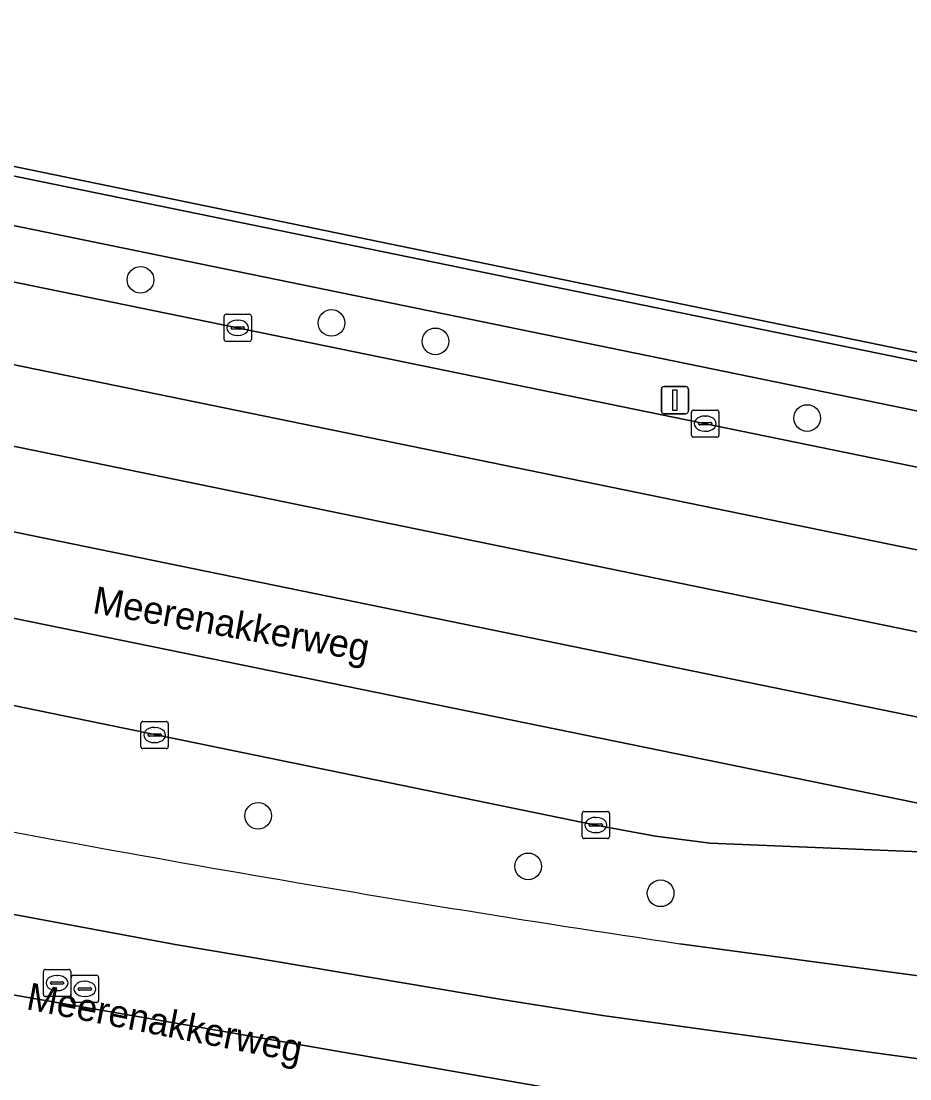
# Model space of a CAD drawing. Extents: x 157692 to 159674, y 381452 to 383291.
# Drawn here: x 157967.01 to 157999.62, y 382211.38 to 382250.19 of the extents above; entities that cross this region are included whole.
import ezdxf

# ---------------------------------------------------------------- set-up
doc = ezdxf.new("R2010")
doc.units = 0
for name, color, linetype in [('IMGEO_Berm_groen', 7, 'Continuous'), ('IMGEO_Boom', 7, 'Continuous'), ('IMGEO_Erf', 7, 'Continuous'), ('IMGEO_Grasland_overig', 7, 'Continuous'), ('IMGEO_Hek', 7, 'Continuous'), ('IMGEO_Kolk', 7, 'Continuous'), ('IMGEO_Lichtmast', 7, 'Continuous'), ('IMGEO_Openbare_ruimte_label', 7, 'Continuous'), ('IMGEO_Rijbaan_regionaal_gesloten', 7, 'Continuous'), ('IMGEO_Rioolput', 7, 'Continuous'), ('IMGEO_Voetpad_open', 7, 'Continuous')]:
    doc.layers.add(name, color=color, linetype=linetype)

msp = doc.modelspace()

# ---------------------------------------------------------------- linework, layer by layer
at = {"layer": 'IMGEO_Berm_groen'}
for points in [[(158101.447, 382208.648), (158076.404, 382220.194), (157938.825, 382248.42), (157937.518, 382249.285)], [(157946.89, 382244.694), (158071.725, 382219.098)], [(158008.786, 382219.466), (158005.318, 382219.673), (158000.291, 382219.697), (157992.3, 382220.036), (157990.292, 382220.285), (157988.102, 382220.697), (157928.091, 382233.019)], [(157991.181, 382216.341), (158004.32, 382214.58)]]:
    msp.add_lwpolyline(points, dxfattribs=at)
msp.add_arc((158092.755, 382896.846), 688.044, 258.695808, 261.510563, dxfattribs=at)
at = {"layer": 'IMGEO_Boom'}
for centre in [(157971.394, 382240.702), (157978.404, 382239.12), (157982.216, 382238.444), (157995.856, 382235.631), (157975.709, 382221.036), (157985.619, 382219.18), (157990.48, 382218.192)]:
    msp.add_circle(centre, 0.489, dxfattribs=at)
at = {"layer": 'IMGEO_Erf'}
msp.add_lwpolyline([(157882.039, 382363.733), (157890.307, 382303.273), (157892.247, 382289.085), (157893.236, 382282.293), (157893.686, 382278.441), (157908.345, 382268.167), (157916.848, 382263.754), (157928.758, 382257.878), (157939.464, 382250.486), (158076.245, 382222.292), (158077.524, 382222.097), (158103.667, 382210.061), (158178.416, 382194.724), (158193.124, 382191.688), (158194.232, 382193.79), (158194.663, 382195.854), (158197.124, 382207.667), (158199.843, 382221.499), (158201.26, 382228.474), (158202.309, 382233.555), (158203.968, 382241.693), (158205.656, 382250), (158208.128, 382262.144)], dxfattribs=at)
at = {"layer": 'IMGEO_Grasland_overig'}
msp.add_lwpolyline([(157929.539, 382256.764), (157933.182, 382254.34), (157939.571, 382250.089), (158076.975, 382221.903), (158102.013, 382210.4), (158103.667, 382210.061), (158077.524, 382222.097), (158076.245, 382222.292), (157939.464, 382250.486)], dxfattribs=at)
at = {"layer": 'IMGEO_Hek'}
msp.add_lwpolyline([(158076.245, 382222.292), (157939.464, 382250.486), (157928.758, 382257.878), (157916.848, 382263.754)], dxfattribs=at)
at = {"layer": 'IMGEO_Kolk'}
for p, q in [((157974.46, 382238.514), (157974.46, 382239.366)), ((157974.535, 382239.44), (157975.387, 382239.44)), ((157974.948, 382239.22), (157974.973, 382239.22)), ((157975.461, 382239.366), (157975.461, 382238.514)), ((157974.719, 382238.934), (157974.719, 382238.946)), ((157975.157, 382238.897), (157974.759, 382238.897)), ((157974.762, 382238.983), (157975.16, 382238.983)), ((157975.203, 382238.946), (157975.203, 382238.934)), ((157975.387, 382238.44), (157974.535, 382238.44)), ((157974.971, 382238.66), (157974.946, 382238.66)), ((157991.614, 382234.999), (157991.614, 382235.851)), ((157991.689, 382235.925), (157992.541, 382235.925)), ((157992.102, 382235.705), (157992.127, 382235.705)), ((157992.615, 382235.851), (157992.615, 382234.999)), ((157991.873, 382235.419), (157991.873, 382235.431)), ((157992.311, 382235.382), (157991.913, 382235.382)), ((157991.916, 382235.468), (157992.314, 382235.468)), ((157992.357, 382235.431), (157992.357, 382235.419)), ((157992.541, 382234.925), (157991.689, 382234.925)), ((157992.125, 382235.145), (157992.1, 382235.145)), ((157971.41, 382223.573), (157971.41, 382224.425)), ((157971.485, 382224.499), (157972.337, 382224.499)), ((157972.411, 382224.425), (157972.411, 382223.573)), ((157971.712, 382224.042), (157972.11, 382224.042)), ((157971.898, 382224.279), (157971.923, 382224.279)), ((157971.669, 382223.993), (157971.669, 382224.005)), ((157972.107, 382223.956), (157971.709, 382223.956)), ((157971.921, 382223.719), (157971.896, 382223.719)), ((157972.153, 382224.005), (157972.153, 382223.993)), ((157972.337, 382223.499), (157971.485, 382223.499)), ((157987.601, 382220.271), (157987.601, 382221.123)), ((157987.676, 382221.197), (157988.528, 382221.197)), ((157988.089, 382220.977), (157988.114, 382220.977)), ((157988.602, 382221.123), (157988.602, 382220.271)), ((157987.86, 382220.691), (157987.86, 382220.703)), ((157988.298, 382220.654), (157987.9, 382220.654)), ((157987.903, 382220.74), (157988.301, 382220.74)), ((157988.344, 382220.703), (157988.344, 382220.691)), ((157988.528, 382220.197), (157987.676, 382220.197)), ((157988.112, 382220.417), (157988.087, 382220.417))]:
    msp.add_line(p, q, dxfattribs=at)
for points in [[(157974.46, 382238.514), (157974.46, 382239.366)], [(157974.535, 382239.44), (157975.387, 382239.44)], [(157975.461, 382239.366), (157975.461, 382238.514)], [(157975.387, 382238.44), (157974.535, 382238.44)], [(157991.614, 382234.999), (157991.614, 382235.851)], [(157991.689, 382235.925), (157992.541, 382235.925)], [(157992.615, 382235.851), (157992.615, 382234.999)], [(157992.541, 382234.925), (157991.689, 382234.925)], [(157971.41, 382223.573), (157971.41, 382224.425)], [(157971.485, 382224.499), (157972.337, 382224.499)], [(157972.411, 382224.425), (157972.411, 382223.573)], [(157972.337, 382223.499), (157971.485, 382223.499)], [(157987.601, 382220.271), (157987.601, 382221.123)], [(157987.676, 382221.197), (157988.528, 382221.197)], [(157988.602, 382221.123), (157988.602, 382220.271)], [(157988.528, 382220.197), (157987.676, 382220.197)]]:
    msp.add_lwpolyline(points, dxfattribs=at)
for centre, radius, start, end in [((157974.537, 382239.364), 0.0765, 91.552, 178.448), ((157974.537, 382239.364), 0.0765, 91.552, 178.448), ((157975.385, 382239.364), 0.0765, 1.552, 88.448), ((157975.385, 382239.364), 0.0765, 1.552, 88.448), ((157974.759, 382238.943), 0.0403, 85.8775, 175.7526), ((157974.756, 382238.933), 0.0366, 178.938, 274.7102), ((157975.16, 382238.94), 0.043, 264.8664, 352.4533), ((157975.164, 382238.945), 0.0386, 1.7309, 96.639), ((157974.537, 382238.516), 0.0765, 181.552, 268.448), ((157974.537, 382238.516), 0.0765, 181.552, 268.448), ((157975.385, 382238.516), 0.0765, 271.552, 358.448), ((157975.385, 382238.516), 0.0765, 271.552, 358.448), ((157991.691, 382235.849), 0.0765, 91.552, 178.448), ((157991.691, 382235.849), 0.0765, 91.552, 178.448), ((157992.539, 382235.849), 0.0765, 1.552, 88.448), ((157992.539, 382235.849), 0.0765, 1.552, 88.448), ((157991.913, 382235.428), 0.0403, 85.8775, 175.7526), ((157991.91, 382235.418), 0.0366, 178.938, 274.7102), ((157992.314, 382235.425), 0.043, 264.8664, 352.4533), ((157992.318, 382235.43), 0.0386, 1.7309, 96.639), ((157991.691, 382235.001), 0.0765, 181.552, 268.448), ((157991.691, 382235.001), 0.0765, 181.552, 268.448), ((157992.539, 382235.001), 0.0765, 271.552, 358.448), ((157992.539, 382235.001), 0.0765, 271.552, 358.448), ((157971.487, 382224.423), 0.0765, 91.552, 178.448), ((157971.487, 382224.423), 0.0765, 91.552, 178.448), ((157972.335, 382224.423), 0.0765, 1.552, 88.448), ((157972.335, 382224.423), 0.0765, 1.552, 88.448), ((157971.709, 382224.002), 0.0403, 85.8775, 175.7526), ((157972.114, 382224.004), 0.0386, 1.7309, 96.639), ((157971.706, 382223.992), 0.0366, 178.938, 274.7102), ((157972.11, 382223.999), 0.043, 264.8664, 352.4533), ((157971.487, 382223.575), 0.0765, 181.552, 268.448), ((157971.487, 382223.575), 0.0765, 181.552, 268.448), ((157972.335, 382223.575), 0.0765, 271.552, 358.448), ((157972.335, 382223.575), 0.0765, 271.552, 358.448), ((157987.678, 382221.121), 0.0765, 91.552, 178.448), ((157987.678, 382221.121), 0.0765, 91.552, 178.448), ((157988.526, 382221.121), 0.0765, 1.552, 88.448), ((157988.526, 382221.121), 0.0765, 1.552, 88.448), ((157987.9, 382220.7), 0.0403, 85.8775, 175.7526), ((157987.897, 382220.69), 0.0366, 178.938, 274.7102), ((157988.301, 382220.697), 0.043, 264.8664, 352.4533), ((157988.305, 382220.702), 0.0386, 1.7309, 96.639), ((157987.678, 382220.273), 0.0765, 181.552, 268.448), ((157987.678, 382220.273), 0.0765, 181.552, 268.448), ((157988.526, 382220.273), 0.0765, 271.552, 358.448), ((157988.526, 382220.273), 0.0765, 271.552, 358.448)]:
    msp.add_arc(centre, radius, start, end, dxfattribs=at)
for centre, major_axis, ratio, start_param, end_param in [((157974.947, 382238.94), (-0.387, 0.002), 0.722429, 4.712389, 7.853982), ((157974.972, 382238.94), (-0.39, 0.002), 0.717154, 1.570796, 4.712389), ((157992.101, 382235.425), (-0.387, 0.002), 0.722429, 4.712389, 7.853982), ((157992.126, 382235.425), (-0.39, 0.002), 0.717154, 1.570796, 4.712389), ((157971.897, 382223.999), (-0.387, 0.002), 0.722429, 4.712389, 7.853982), ((157971.922, 382223.999), (-0.39, 0.002), 0.717154, 1.570796, 4.712389), ((157988.088, 382220.697), (-0.387, 0.002), 0.722429, 4.712389, 7.853982), ((157988.113, 382220.697), (-0.39, 0.002), 0.717154, 1.570796, 4.712389)]:
    msp.add_ellipse(centre, major_axis=major_axis, ratio=ratio, start_param=start_param, end_param=end_param, dxfattribs=at)
at = {"layer": 'IMGEO_Lichtmast'}
for p, q in [((157990.507, 382235.887), (157990.507, 382236.687)), ((157990.507, 382236.687), (157990.507, 382235.887)), ((157990.607, 382236.787), (157991.397, 382236.787)), ((157991.397, 382236.787), (157990.607, 382236.787)), ((157991.497, 382236.687), (157991.497, 382235.887)), ((157991.497, 382235.887), (157991.497, 382236.687)), ((157991.397, 382235.787), (157990.607, 382235.787)), ((157990.607, 382235.787), (157991.397, 382235.787))]:
    msp.add_line(p, q, dxfattribs=at)
msp.add_lwpolyline([(157990.927, 382236.662), (157991.077, 382236.662), (157991.077, 382235.912), (157990.927, 382235.912), (157990.927, 382236.662)], dxfattribs=at)
for centre, start, end in [((157990.607, 382236.687), 90, 180), ((157990.607, 382236.687), 90, 180), ((157991.397, 382236.687), 0, 90), ((157991.397, 382236.687), 360, 90), ((157990.607, 382235.887), 180, 270), ((157990.607, 382235.887), 180, 270), ((157991.397, 382235.887), 270, 0), ((157991.397, 382235.887), 270, 0)]:
    msp.add_arc(centre, 0.1, start, end, dxfattribs=at)
at = {"layer": 'IMGEO_Rijbaan_regionaal_gesloten'}
for points in [[(157936.804, 382247.318), (157935.025, 382247.887), (157933.406, 382244.416), (158086.264, 382213.087), (158075.577, 382218.008)], [(158071.725, 382219.098), (157946.89, 382244.694)], [(157933.406, 382244.416), (157932.141, 382241.702), (158099.184, 382207.368)], [(158096.956, 382208.163), (158086.264, 382213.087), (157933.406, 382244.416)], [(158216.981, 382183.063), (158188.223, 382189.088), (158187.863, 382189.164), (158184.701, 382189.794), (158169.115, 382193.035), (158126.4, 382201.761), (158124.579, 382202.211), (158108.26, 382205.479), (158106.798, 382205.834), (158099.184, 382207.368), (157932.141, 382241.702), (157930.794, 382238.814), (158188.034, 382186.098), (158214.463, 382180.529)], [(157930.794, 382238.814), (157929.435, 382235.902), (158010.817, 382219.277)], [(158261.524, 382166.102), (158275.322, 382163.2), (158286.197, 382161.062), (158295.36, 382159.103), (158314.777, 382155.136), (158321.46, 382153.803), (158323.945, 382153.28), (158334.226, 382151.239), (158339.086, 382150.367), (158341.105, 382150.035), (158343.515, 382152.527), (158327.525, 382155.488), (158318.888, 382157.281), (158300.095, 382161.181), (158268.722, 382167.572), (158256.931, 382169.996), (158249.098, 382171.701), (158237.46, 382174.557), (158225.893, 382177.689), (158214.463, 382180.529), (158188.034, 382186.098), (157930.794, 382238.814)], [(157929.435, 382235.902), (157928.091, 382233.019), (157988.102, 382220.697), (157990.292, 382220.285), (157992.3, 382220.036), (158000.291, 382219.697), (158005.318, 382219.673), (158008.786, 382219.466)], [(158010.817, 382219.277), (157929.435, 382235.902)], [(157926.534, 382229.411), (157925.243, 382226.645), (157933.19, 382224.57), (157944.252, 382221.934), (157952.268, 382220.278), (157960.705, 382218.534), (157972.663, 382216.316), (157984.656, 382214.298), (157988.349, 382213.708), (157992.778, 382213.101), (157996.273, 382212.623), (158008.566, 382210.941), (158012.613, 382210.388), (158016.646, 382209.742), (158020.135, 382209.234), (158024.234, 382208.503), (158031.467, 382207.214), (158206.473, 382171.3), (158336.056, 382144.815)], [(158170.92, 382175.562), (158187.319, 382172.195), (158204.843, 382168.616), (158216.08, 382166.299), (158278.412, 382153.569), (158333.614, 382142.258), (158336.056, 382144.815), (158206.473, 382171.3), (158031.467, 382207.214), (158024.234, 382208.503), (158020.135, 382209.234), (158016.646, 382209.742), (158012.613, 382210.388), (158008.566, 382210.941), (157996.273, 382212.623), (157992.778, 382213.101), (157988.349, 382213.708), (157984.656, 382214.298), (157972.663, 382216.316), (157960.705, 382218.534), (157952.268, 382220.278), (157944.252, 382221.934), (157933.19, 382224.57), (157925.243, 382226.645)], [(157935.016, 382220.849), (157943.073, 382218.891), (157958.25, 382215.936), (157987.907, 382210.788), (157993.669, 382209.969), (157994.094, 382209.916), (158006.068, 382208.301), (158017.408, 382206.666)], [(157987.907, 382210.788), (157958.25, 382215.936), (157943.073, 382218.891), (157935.016, 382220.849)], [(158004.32, 382214.58), (157991.181, 382216.341)]]:
    msp.add_lwpolyline(points, dxfattribs=at)
msp.add_arc((158092.755, 382896.846), 688.044, 258.695808, 261.510563, dxfattribs=at)
at = {"layer": 'IMGEO_Rioolput'}
for p, q in [((157967.832, 382214.473), (157967.832, 382215.325)), ((157967.907, 382215.399), (157968.759, 382215.399)), ((157968.32, 382215.179), (157968.345, 382215.179)), ((157968.833, 382215.325), (157968.833, 382214.473)), ((157968.852, 382214.256), (157968.852, 382215.108)), ((157968.927, 382215.182), (157969.779, 382215.182)), ((157969.853, 382215.108), (157969.853, 382214.256)), ((157968.091, 382214.893), (157968.091, 382214.905)), ((157968.529, 382214.856), (157968.131, 382214.856)), ((157968.134, 382214.942), (157968.532, 382214.942)), ((157968.575, 382214.905), (157968.575, 382214.893)), ((157969.154, 382214.725), (157969.552, 382214.725)), ((157969.34, 382214.962), (157969.365, 382214.962)), ((157968.759, 382214.399), (157967.907, 382214.399)), ((157968.343, 382214.619), (157968.318, 382214.619)), ((157969.111, 382214.676), (157969.111, 382214.688)), ((157969.549, 382214.639), (157969.151, 382214.639)), ((157969.363, 382214.402), (157969.338, 382214.402)), ((157969.595, 382214.688), (157969.595, 382214.676)), ((157969.779, 382214.182), (157968.927, 382214.182))]:
    msp.add_line(p, q, dxfattribs=at)
for points in [[(157967.832, 382214.473), (157967.832, 382215.325)], [(157967.907, 382215.399), (157968.759, 382215.399)], [(157968.833, 382215.325), (157968.833, 382214.473)], [(157968.852, 382214.256), (157968.852, 382215.108)], [(157968.927, 382215.182), (157969.779, 382215.182)], [(157969.853, 382215.108), (157969.853, 382214.256)], [(157968.759, 382214.399), (157967.907, 382214.399)], [(157969.779, 382214.182), (157968.927, 382214.182)]]:
    msp.add_lwpolyline(points, dxfattribs=at)
for centre, radius, start, end in [((157967.909, 382215.323), 0.0765, 91.552, 178.448), ((157967.909, 382215.323), 0.0765, 91.552, 178.448), ((157968.757, 382215.323), 0.0765, 1.552, 88.448), ((157968.757, 382215.323), 0.0765, 1.552, 88.448), ((157968.929, 382215.106), 0.0765, 91.552, 178.448), ((157968.929, 382215.106), 0.0765, 91.552, 178.448), ((157969.777, 382215.106), 0.0765, 1.552, 88.448), ((157969.777, 382215.106), 0.0765, 1.552, 88.448), ((157968.131, 382214.902), 0.0403, 85.8775, 175.7526), ((157968.128, 382214.892), 0.0366, 178.938, 274.7102), ((157968.532, 382214.899), 0.043, 264.8664, 352.4533), ((157968.536, 382214.904), 0.0386, 1.7309, 96.639), ((157969.151, 382214.685), 0.0403, 85.8775, 175.7526), ((157969.556, 382214.687), 0.0386, 1.7309, 96.639), ((157967.909, 382214.475), 0.0765, 181.552, 268.448), ((157967.909, 382214.475), 0.0765, 181.552, 268.448), ((157968.757, 382214.475), 0.0765, 271.552, 358.448), ((157968.757, 382214.475), 0.0765, 271.552, 358.448), ((157969.148, 382214.675), 0.0366, 178.938, 274.7102), ((157969.552, 382214.682), 0.043, 264.8664, 352.4533), ((157968.929, 382214.258), 0.0765, 181.552, 268.448), ((157968.929, 382214.258), 0.0765, 181.552, 268.448), ((157969.777, 382214.258), 0.0765, 271.552, 358.448), ((157969.777, 382214.258), 0.0765, 271.552, 358.448)]:
    msp.add_arc(centre, radius, start, end, dxfattribs=at)
for centre, major_axis, ratio, start_param, end_param in [((157968.319, 382214.899), (-0.387, 0.002), 0.722429, 4.712389, 7.853982), ((157968.344, 382214.899), (-0.39, 0.002), 0.717154, 1.570796, 4.712389), ((157969.339, 382214.682), (-0.387, 0.002), 0.722429, 4.712389, 7.853982), ((157969.364, 382214.682), (-0.39, 0.002), 0.717154, 1.570796, 4.712389)]:
    msp.add_ellipse(centre, major_axis=major_axis, ratio=ratio, start_param=start_param, end_param=end_param, dxfattribs=at)
at = {"layer": 'IMGEO_Voetpad_open'}
for points in [[(158195.589, 382191.716), (158193.124, 382191.688), (158178.416, 382194.724), (158103.667, 382210.061), (158102.013, 382210.4), (158076.975, 382221.903), (157939.571, 382250.089)], [(157937.518, 382249.285), (157938.825, 382248.42), (158076.404, 382220.194), (158101.447, 382208.648), (158193.233, 382189.844)]]:
    msp.add_lwpolyline(points, dxfattribs=at)

# ---------------------------------------------------------------- texts
at = {"layer": 'IMGEO_Openbare_ruimte_label'}
for rotation, p in [(349.9257, (157969.597, 382228.482)), (348.9261, (157967.164, 382213.944))]:
    msp.add_text('Meerenakkerweg', height=1, rotation=rotation, dxfattribs=at).set_placement(p)

doc.saveas('drawing.dxf')
